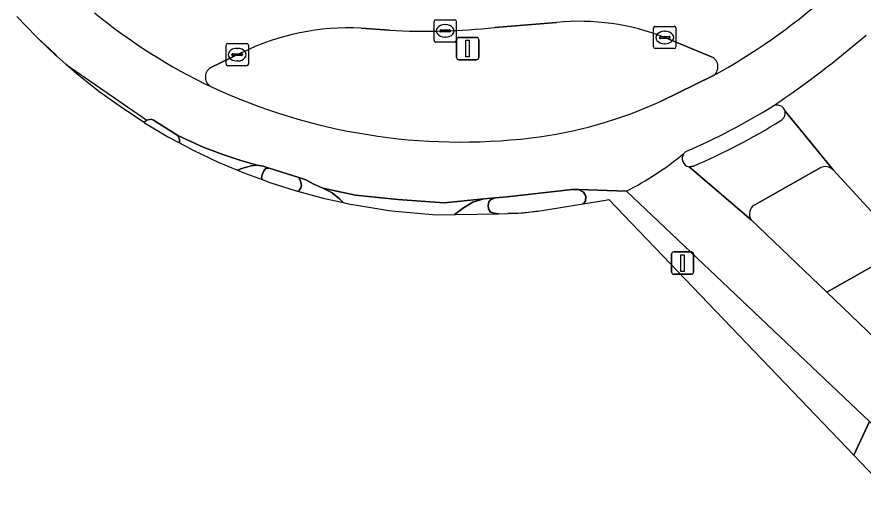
# Model space of a CAD drawing. Extents: x 155275 to 156265, y 382654 to 383635.
# Drawn here: x 155456.68 to 155494.66, y 382815.95 to 382837.9 of the extents above; entities that cross this region are included whole.
import ezdxf

# ---------------------------------------------------------------- set-up
doc = ezdxf.new("R2010")
doc.units = 0
for name, color, linetype in [('IMGEO_Berm_gesloten', 7, 'Continuous'), ('IMGEO_Berm_groen', 7, 'Continuous'), ('IMGEO_Fietspad_gesloten', 7, 'Continuous'), ('IMGEO_Kolk', 7, 'Continuous'), ('IMGEO_Lichtmast', 7, 'Continuous'), ('IMGEO_Rijbaan_lokaal_gesloten', 7, 'Continuous'), ('IMGEO_Rijbaan_lokaal_open', 7, 'Continuous'), ('IMGEO_Rijbaan_regionaal_gesloten', 7, 'Continuous'), ('IMGEO_Verkeerseiland_gesloten', 7, 'Continuous'), ('IMGEO_Voetpad_open', 7, 'Continuous')]:
    doc.layers.add(name, color=color, linetype=linetype)

msp = doc.modelspace()

# ---------------------------------------------------------------- linework, layer by layer
at = {"layer": 'IMGEO_Berm_gesloten'}
for points in [[(155480.898, 382837.652), (155478.129, 382837.426)], [(155473.406, 382837.296), (155472.125, 382837.387)], [(155487.855, 382836.106), (155485.757, 382836.973)], [(155466.766, 382836.292), (155465.355, 382835.608)], [(155485.592, 382834.118), (155487.908, 382835.248)]]:
    msp.add_lwpolyline(points, dxfattribs=at)
for centre, radius, start, end in [((155481.903, 382827.116), 10.584, 68.6429, 95.4471), ((155471.553, 382826.526), 10.876, 86.9839, 116.1126), ((155474.969, 382866.359), 29.105, 266.921, 276.2323), ((155487.662, 382835.663), 0.483, 300.6134, 66.4561), ((155465.63, 382835.198), 0.494, 123.8126, 243.4405), ((155476.613, 382858.88), 26.598, 245.0885, 276.7932), ((155477.286, 382852.346), 20.032, 277.0921, 294.4975)]:
    msp.add_arc(centre, radius, start, end, dxfattribs=at)
at = {"layer": 'IMGEO_Berm_groen'}
for points in [[(155489.639, 382828.799), (155493.027, 382825.551), (155496.552, 382827.531), (155496.205, 382827.889), (155493.31, 382831.032)], [(155492.755, 382831.133), (155489.795, 382829.471)], [(155500.492, 382823.34), (155500.553, 382823.412), (155496.552, 382827.531), (155493.027, 382825.551), (155500.285, 382818.593)]]:
    msp.add_lwpolyline(points, dxfattribs=at)
for centre, radius, start, end in [((155492.96, 382830.686), 0.492, 44.7123, 114.6598), ((155490.025, 382829.064), 0.468, 119.4084, 214.4529)]:
    msp.add_arc(centre, radius, start, end, dxfattribs=at)
at = {"layer": 'IMGEO_Fietspad_gesloten'}
for points in [[(155456.678, 382837.91), (155457.54, 382837.01), (155457.627, 382836.927), (155458.118, 382836.476), (155458.435, 382836.177), (155458.447, 382836.145), (155458.883, 382835.766)], [(155458.883, 382835.766), (155462.509, 382833.26), (155462.706, 382833.313), (155462.804, 382833.268), (155463.894, 382832.58), (155465.037, 382832.054), (155465.913, 382831.72), (155466.726, 382831.456), (155467.458, 382831.238), (155467.726, 382831.202), (155468.004, 382831.115), (155469.327, 382830.686), (155469.645, 382830.58), (155470.002, 382830.392), (155470.413, 382830.213), (155471.882, 382829.893), (155473.773, 382829.698), (155475.858, 382829.559), (155477.641, 382829.73), (155478.15, 382829.775), (155478.686, 382829.829), (155481.599, 382830.159), (155481.885, 382830.159), (155484.032, 382830.076)], [(155487.908, 382835.248), (155485.592, 382834.118)], [(155500.285, 382818.593), (155493.027, 382825.551), (155489.639, 382828.799), (155486.846, 382831.169)], [(155484.032, 382830.076), (155494.939, 382819.748), (155495.039, 382819.653)], [(155495.039, 382819.653), (155494.939, 382819.748), (155494.237, 382818.234), (155496.426, 382815.951)]]:
    msp.add_lwpolyline(points, dxfattribs=at)
msp.add_lwpolyline([(155463.968, 382832.248), (155464.583, 382831.92), (155465.709, 382831.384), (155466.586, 382831.014), (155466.775, 382831.095), (155467.194, 382831.22), (155467.458, 382831.238), (155466.726, 382831.456), (155465.913, 382831.72), (155465.037, 382832.054), (155463.894, 382832.58), (155463.975, 382832.402)], close=True, dxfattribs=at)
for centre, radius, start, end in [((155474.863, 382859.282), 27.346, 298.4931, 311.4819), ((155476.325, 382857.788), 25.488, 230.6336, 244.6404), ((155465.63, 382870.936), 44.681, 303.9841, 310.7433), ((155476.613, 382858.88), 26.598, 245.0885, 276.7932), ((155477.286, 382852.346), 20.032, 277.0921, 294.4975), ((155474.137, 382860.724), 31.487, 293.593, 301.5349), ((155477.463, 382842.935), 14.439, 297.0614, 309.3076), ((155477.463, 382842.935), 14.439, 297.0614, 309.3076), ((155486.906, 382831.536), 0.372, 142.6649, 260.7379), ((155486.897, 382831.547), 0.359, 116.1688, 143.1797)]:
    msp.add_arc(centre, radius, start, end, dxfattribs=at)
at = {"layer": 'IMGEO_Kolk'}
for p, q in [((155475.4, 382836.843), (155475.4, 382837.695)), ((155475.475, 382837.769), (155476.327, 382837.769)), ((155475.888, 382837.549), (155475.913, 382837.549)), ((155476.401, 382837.695), (155476.401, 382836.843)), ((155485.331, 382837.473), (155486.183, 382837.473)), ((155475.659, 382837.263), (155475.659, 382837.275)), ((155476.097, 382837.226), (155475.699, 382837.226)), ((155475.702, 382837.312), (155476.1, 382837.312)), ((155476.143, 382837.275), (155476.143, 382837.263)), ((155485.256, 382836.547), (155485.256, 382837.399)), ((155485.744, 382837.253), (155485.769, 382837.253)), ((155486.257, 382837.399), (155486.257, 382836.547)), ((155466.14, 382836.703), (155466.992, 382836.703)), ((155476.327, 382836.769), (155475.475, 382836.769)), ((155475.911, 382836.989), (155475.886, 382836.989)), ((155485.515, 382836.967), (155485.515, 382836.979)), ((155485.953, 382836.93), (155485.555, 382836.93)), ((155485.558, 382837.016), (155485.956, 382837.016)), ((155485.767, 382836.693), (155485.742, 382836.693)), ((155485.999, 382836.979), (155485.999, 382836.967)), ((155466.065, 382835.777), (155466.065, 382836.629)), ((155466.553, 382836.483), (155466.578, 382836.483)), ((155467.066, 382836.629), (155467.066, 382835.777)), ((155486.183, 382836.473), (155485.331, 382836.473)), ((155466.324, 382836.197), (155466.324, 382836.209)), ((155466.762, 382836.16), (155466.364, 382836.16)), ((155466.367, 382836.246), (155466.765, 382836.246)), ((155466.808, 382836.209), (155466.808, 382836.197)), ((155466.992, 382835.703), (155466.14, 382835.703)), ((155466.576, 382835.923), (155466.551, 382835.923))]:
    msp.add_line(p, q, dxfattribs=at)
for points in [[(155475.4, 382836.843), (155475.4, 382837.695)], [(155475.475, 382837.769), (155476.327, 382837.769)], [(155476.401, 382837.695), (155476.401, 382836.843)], [(155485.331, 382837.473), (155486.183, 382837.473)], [(155485.256, 382836.547), (155485.256, 382837.399)], [(155486.257, 382837.399), (155486.257, 382836.547)], [(155466.14, 382836.703), (155466.992, 382836.703)], [(155476.327, 382836.769), (155475.475, 382836.769)], [(155466.065, 382835.777), (155466.065, 382836.629)], [(155467.066, 382836.629), (155467.066, 382835.777)], [(155486.183, 382836.473), (155485.331, 382836.473)], [(155466.992, 382835.703), (155466.14, 382835.703)]]:
    msp.add_lwpolyline(points, dxfattribs=at)
for centre, radius, start, end in [((155475.477, 382837.693), 0.0765, 91.552, 178.448), ((155475.477, 382837.693), 0.0765, 91.552, 178.448), ((155476.325, 382837.693), 0.0765, 1.552, 88.448), ((155476.325, 382837.693), 0.0765, 1.552, 88.448), ((155485.333, 382837.397), 0.0765, 91.552, 178.448), ((155485.333, 382837.397), 0.0765, 91.552, 178.448), ((155486.181, 382837.397), 0.0765, 1.552, 88.448), ((155486.181, 382837.397), 0.0765, 1.552, 88.448), ((155475.699, 382837.272), 0.0403, 85.8775, 175.7526), ((155475.696, 382837.262), 0.0366, 178.938, 274.7102), ((155476.1, 382837.269), 0.043, 264.8664, 352.4533), ((155476.104, 382837.274), 0.0386, 1.7309, 96.639), ((155466.142, 382836.627), 0.0765, 91.552, 178.448), ((155466.142, 382836.627), 0.0765, 91.552, 178.448), ((155466.99, 382836.627), 0.0765, 1.552, 88.448), ((155466.99, 382836.627), 0.0765, 1.552, 88.448), ((155475.477, 382836.845), 0.0765, 181.552, 268.448), ((155475.477, 382836.845), 0.0765, 181.552, 268.448), ((155476.325, 382836.845), 0.0765, 271.552, 358.448), ((155476.325, 382836.845), 0.0765, 271.552, 358.448), ((155485.555, 382836.976), 0.0403, 85.8775, 175.7526), ((155485.552, 382836.966), 0.0366, 178.938, 274.7102), ((155485.956, 382836.973), 0.043, 264.8664, 352.4533), ((155485.96, 382836.978), 0.0386, 1.7309, 96.639), ((155485.333, 382836.549), 0.0765, 181.552, 268.448), ((155485.333, 382836.549), 0.0765, 181.552, 268.448), ((155486.181, 382836.549), 0.0765, 271.552, 358.448), ((155486.181, 382836.549), 0.0765, 271.552, 358.448), ((155466.364, 382836.206), 0.0403, 85.8775, 175.7526), ((155466.361, 382836.196), 0.0366, 178.938, 274.7102), ((155466.765, 382836.203), 0.043, 264.8664, 352.4533), ((155466.769, 382836.208), 0.0386, 1.7309, 96.639), ((155466.142, 382835.779), 0.0765, 181.552, 268.448), ((155466.142, 382835.779), 0.0765, 181.552, 268.448), ((155466.99, 382835.779), 0.0765, 271.552, 358.448), ((155466.99, 382835.779), 0.0765, 271.552, 358.448)]:
    msp.add_arc(centre, radius, start, end, dxfattribs=at)
for centre, major_axis, ratio, start_param, end_param in [((155475.887, 382837.269), (-0.387, 0.002), 0.722429, 4.712389, 7.853982), ((155475.912, 382837.269), (-0.39, 0.002), 0.717154, 1.570796, 4.712389), ((155485.743, 382836.973), (-0.387, 0.002), 0.722429, 4.712389, 7.853982), ((155485.768, 382836.973), (-0.39, 0.002), 0.717154, 1.570796, 4.712389), ((155466.552, 382836.203), (-0.387, 0.002), 0.722429, 4.712389, 7.853982), ((155466.577, 382836.203), (-0.39, 0.002), 0.717154, 1.570796, 4.712389)]:
    msp.add_ellipse(centre, major_axis=major_axis, ratio=ratio, start_param=start_param, end_param=end_param, dxfattribs=at)
at = {"layer": 'IMGEO_Lichtmast'}
for p, q in [((155476.414, 382836.073), (155476.414, 382836.873)), ((155476.414, 382836.873), (155476.414, 382836.073)), ((155476.514, 382836.973), (155477.304, 382836.973)), ((155477.304, 382836.973), (155476.514, 382836.973)), ((155477.404, 382836.873), (155477.404, 382836.073)), ((155477.404, 382836.073), (155477.404, 382836.873)), ((155477.304, 382835.973), (155476.514, 382835.973)), ((155476.514, 382835.973), (155477.304, 382835.973)), ((155486.062, 382826.451), (155486.062, 382827.251)), ((155486.062, 382827.251), (155486.062, 382826.451)), ((155486.162, 382827.351), (155486.952, 382827.351)), ((155486.952, 382827.351), (155486.162, 382827.351)), ((155487.052, 382827.251), (155487.052, 382826.451)), ((155487.052, 382826.451), (155487.052, 382827.251)), ((155486.952, 382826.351), (155486.162, 382826.351)), ((155486.162, 382826.351), (155486.952, 382826.351))]:
    msp.add_line(p, q, dxfattribs=at)
for points in [[(155476.834, 382836.848), (155476.984, 382836.848), (155476.984, 382836.098), (155476.834, 382836.098), (155476.834, 382836.848)], [(155486.482, 382827.226), (155486.632, 382827.226), (155486.632, 382826.476), (155486.482, 382826.476), (155486.482, 382827.226)]]:
    msp.add_lwpolyline(points, dxfattribs=at)
for centre, start, end in [((155476.514, 382836.873), 90, 180), ((155476.514, 382836.873), 90, 180), ((155477.304, 382836.873), 0, 90), ((155477.304, 382836.873), 360, 90), ((155476.514, 382836.073), 180, 270), ((155476.514, 382836.073), 180, 270), ((155477.304, 382836.073), 270, 0), ((155477.304, 382836.073), 270, 0), ((155486.162, 382827.251), 90, 180), ((155486.162, 382827.251), 90, 180), ((155486.952, 382827.251), 0, 90), ((155486.952, 382827.251), 360, 90), ((155486.162, 382826.451), 180, 270), ((155486.162, 382826.451), 180, 270), ((155486.952, 382826.451), 270, 0), ((155486.952, 382826.451), 270, 0)]:
    msp.add_arc(centre, 0.1, start, end, dxfattribs=at)
at = {"layer": 'IMGEO_Rijbaan_lokaal_gesloten'}
msp.add_lwpolyline([(155458.883, 382835.766), (155462.509, 382833.26), (155462.387, 382833.157), (155461.369, 382833.826), (155460.358, 382834.556), (155459.382, 382835.331)], close=True, dxfattribs=at)
at = {"layer": 'IMGEO_Rijbaan_lokaal_open'}
msp.add_lwpolyline([(155471.319, 382829.566), (155471.635, 382829.496), (155471.755, 382829.476), (155473.377, 382829.21), (155473.494, 382829.199), (155475.499, 382829.014), (155476.318, 382829.029), (155476.72, 382829.337), (155477.149, 382829.578), (155477.641, 382829.73), (155475.858, 382829.559), (155473.773, 382829.698), (155471.882, 382829.893), (155470.413, 382830.213), (155470.824, 382829.999), (155471.164, 382829.74)], close=True, dxfattribs=at)
at = {"layer": 'IMGEO_Rijbaan_regionaal_gesloten'}
for points in [[(155478.129, 382837.426), (155480.898, 382837.652)], [(155472.125, 382837.387), (155473.406, 382837.296)], [(155485.757, 382836.973), (155487.855, 382836.106)], [(155465.355, 382835.608), (155466.766, 382836.292)], [(155491.155, 382833.662), (155493.31, 382831.032), (155496.205, 382827.889), (155496.552, 382827.531), (155500.553, 382823.412), (155500.492, 382823.34)]]:
    msp.add_lwpolyline(points, dxfattribs=at)
for centre, radius, start, end in [((155474.863, 382859.282), 27.346, 298.4931, 311.4819), ((155476.325, 382857.788), 25.488, 230.6336, 244.6404), ((155481.903, 382827.116), 10.584, 68.6429, 95.4471), ((155471.553, 382826.526), 10.876, 86.9839, 116.1126), ((155474.969, 382866.359), 29.105, 266.921, 276.2323), ((155465.63, 382870.936), 44.681, 303.9841, 310.7433), ((155487.662, 382835.663), 0.483, 300.6134, 66.4561), ((155465.63, 382835.198), 0.494, 123.8126, 243.4405), ((155490.796, 382833.568), 0.372, 14.6501, 120.8519)]:
    msp.add_arc(centre, radius, start, end, dxfattribs=at)
at = {"layer": 'IMGEO_Verkeerseiland_gesloten'}
for points in [[(155457.627, 382836.927), (155458.442, 382836.15), (155458.447, 382836.145), (155458.435, 382836.177), (155458.118, 382836.476)], [(155463.968, 382832.248), (155463.975, 382832.402), (155463.894, 382832.58), (155462.804, 382833.268), (155462.706, 382833.313), (155462.509, 382833.26), (155462.387, 382833.157), (155462.411, 382833.142), (155463.483, 382832.507)], [(155469.279, 382830.073), (155469.336, 382830.097), (155469.421, 382830.226), (155469.452, 382830.338), (155469.412, 382830.53), (155469.327, 382830.686), (155468.004, 382831.115), (155467.87, 382831.106), (155467.763, 382830.986), (155467.687, 382830.816), (155467.656, 382830.695), (155467.684, 382830.595), (155468.027, 382830.468), (155469.214, 382830.09)], [(155482.09, 382829.508), (155482.206, 382829.632), (155482.215, 382829.855), (155482.108, 382830.034), (155481.885, 382830.159), (155481.599, 382830.159), (155478.686, 382829.829), (155478.15, 382829.775), (155477.94, 382829.694), (155477.855, 382829.601), (155477.833, 382829.449), (155477.851, 382829.288), (155477.94, 382829.141), (155478.101, 382829.091), (155478.295, 382829.065), (155478.709, 382829.072), (155479.177, 382829.087), (155480.057, 382829.185)]]:
    msp.add_lwpolyline(points, close=True, dxfattribs=at)
msp.add_lwpolyline([(155486.846, 382831.169), (155487.053, 382831.206)], dxfattribs=at)
for centre, radius, start, end in [((155474.137, 382860.724), 31.487, 293.593, 301.5349), ((155490.796, 382833.568), 0.372, 14.6501, 120.8519), ((155490.761, 382833.589), 0.401, 300.7733, 10.4631), ((155475.475, 382858.2), 29.372, 293.2156, 301.8309), ((155486.906, 382831.536), 0.372, 142.6649, 260.7379), ((155486.897, 382831.547), 0.359, 116.1688, 143.1797)]:
    msp.add_arc(centre, radius, start, end, dxfattribs=at)
at = {"layer": 'IMGEO_Voetpad_open'}
for points in [[(155493.31, 382831.032), (155491.155, 382833.662)], [(155487.053, 382831.206), (155486.846, 382831.169), (155489.639, 382828.799)], [(155489.795, 382829.471), (155492.755, 382831.133)]]:
    msp.add_lwpolyline(points, dxfattribs=at)
for points in [[(155467.684, 382830.595), (155467.656, 382830.695), (155467.687, 382830.816), (155467.763, 382830.986), (155467.87, 382831.106), (155468.004, 382831.115), (155467.726, 382831.202), (155467.458, 382831.238), (155467.194, 382831.22), (155466.775, 382831.095), (155466.586, 382831.014), (155466.857, 382830.9)], [(155469.279, 382830.073), (155470.418, 382829.765), (155471.319, 382829.566), (155471.164, 382829.74), (155470.824, 382829.999), (155470.413, 382830.213), (155470.002, 382830.392), (155469.645, 382830.58), (155469.327, 382830.686), (155469.412, 382830.53), (155469.452, 382830.338), (155469.421, 382830.226), (155469.336, 382830.097)], [(155494.237, 382818.234), (155494.939, 382819.748), (155484.032, 382830.076), (155481.885, 382830.159), (155482.108, 382830.034), (155482.215, 382829.855), (155482.206, 382829.632), (155482.09, 382829.508), (155483.098, 382829.668), (155483.242, 382829.701)], [(155478.295, 382829.065), (155478.101, 382829.091), (155477.94, 382829.141), (155477.851, 382829.288), (155477.833, 382829.449), (155477.855, 382829.601), (155477.94, 382829.694), (155478.15, 382829.775), (155477.641, 382829.73), (155477.149, 382829.578), (155476.72, 382829.337), (155476.318, 382829.029), (155476.376, 382829.03)], [(155478.709, 382829.072), (155479.177, 382829.087), (155480.057, 382829.185), (155479.424, 382829.085)]]:
    msp.add_lwpolyline(points, close=True, dxfattribs=at)
for centre, radius, start, end in [((155490.761, 382833.589), 0.401, 300.7733, 10.4631), ((155475.475, 382858.2), 29.372, 293.2156, 301.8309), ((155492.96, 382830.686), 0.492, 44.7123, 114.6598), ((155490.025, 382829.064), 0.468, 119.4084, 214.4529)]:
    msp.add_arc(centre, radius, start, end, dxfattribs=at)

doc.saveas('drawing.dxf')
